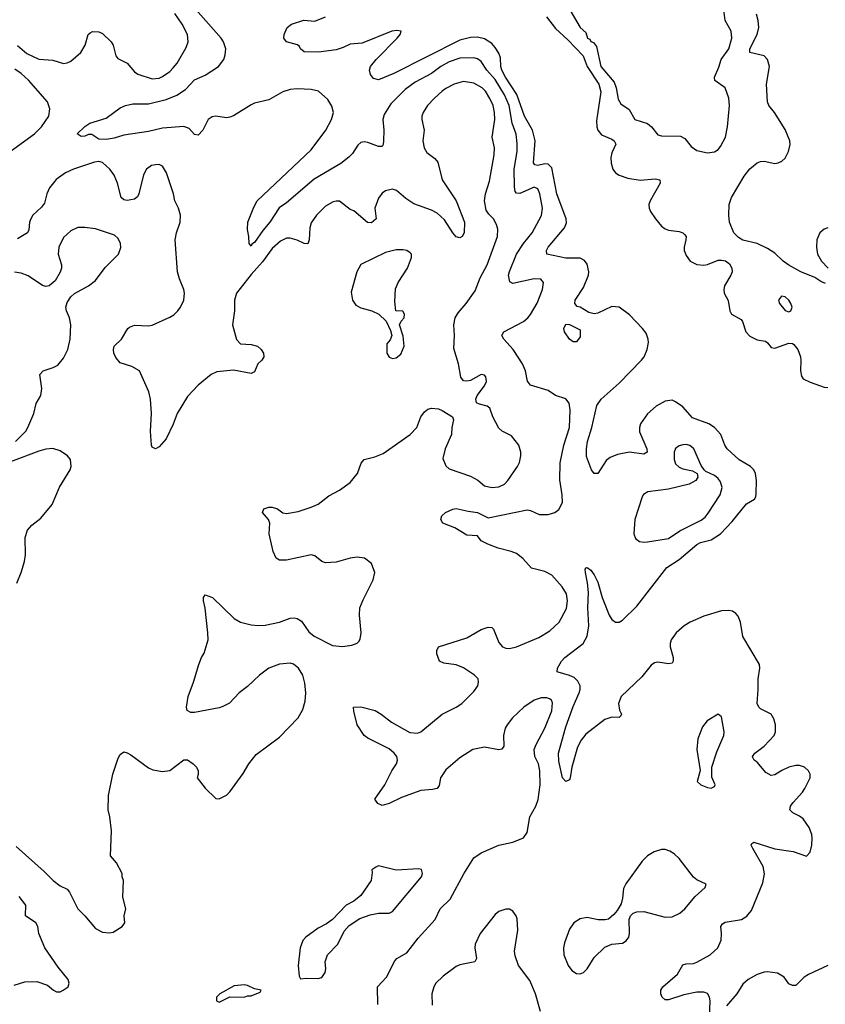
# Model space of a CAD drawing. Header units: inches. Extents: x 1550315 to 1685896, y 510706 to 640504.
# Tile 335 of 452: x 1612962 to 1617516, y 621910 to 627475. Entities that reach past the tile are written whole.
import ezdxf

# ---------------------------------------------------------------- set-up
doc = ezdxf.new("R2010")
doc.units = ezdxf.units.IN
doc.header["$MEASUREMENT"] = 0
doc.layers.add('B6612', color=7, linetype='Continuous')

msp = doc.modelspace()

# ---------------------------------------------------------------- linework, layer by layer
at = {"layer": 'B6612', "color": 5}
for points, elevation in [([(1614986.2, 621910), (1614985.1, 622010), (1615035.8, 622064.2), (1615083.1, 622156.9), (1615094.5, 622170), (1615150, 622201.5), (1615215.3, 622284.7), (1615310, 622388.8), (1615339.2, 622450), (1615394.7, 622505.3), (1615472.3, 622647.7), (1615530, 622737.6), (1615570, 622766.3), (1615670, 622808.8), (1615750, 622825.7), (1615810, 622850.5), (1615830, 622881), (1615845.1, 622970), (1615880.3, 623030), (1615893, 623067), (1615903.6, 623150), (1615901.7, 623230), (1615894, 623270), (1615873.8, 623310), (1615870.8, 623350), (1615881.1, 623378.9), (1615930, 623470.4), (1615969.7, 623569.7), (1615973.6, 623613.6), (1615968.4, 623628.4), (1615957, 623637), (1615941.7, 623641.7), (1615910, 623641.8), (1615870, 623628.9), (1615812.4, 623590), (1615748.5, 623530), (1615716.9, 623490), (1615706.9, 623470), (1615697.4, 623430), (1615699.3, 623370), (1615688.1, 623351.9), (1615670, 623348), (1615590, 623364), (1615524.4, 623350), (1615450, 623303.8), (1615370, 623235.4), (1615340.9, 623190), (1615333.7, 623146.3), (1615321, 623130), (1615296.1, 623123.9), (1615230, 623118.9), (1615120.9, 623079.1), (1615050, 623045.1), (1615010, 623034), (1614985.6, 623045.6), (1614969, 623070), (1615026.6, 623150), (1615066, 623230), (1615092.8, 623270), (1615098, 623290), (1615093.3, 623310), (1615078.7, 623330), (1615050, 623354), (1614930, 623414), (1614910, 623429), (1614869.3, 623490), (1614850, 623566), (1614849, 623590), (1614890, 623592.2), (1614970.7, 623570), (1615005.5, 623550), (1615064.6, 623504.6), (1615167.2, 623447.2), (1615210, 623442.9), (1615229.5, 623450), (1615350, 623550.2), (1615430, 623589.2), (1615462, 623610), (1615530, 623677.6), (1615552.1, 623710), (1615556.4, 623730), (1615552.8, 623750), (1615533.6, 623770), (1615470, 623810.9), (1615430, 623828.4), (1615358.6, 623838.6), (1615335.3, 623850), (1615320.9, 623890), (1615319.3, 623910), (1615329, 623930), (1615490, 623981.6), (1615570, 624028.7), (1615610, 624042), (1615630, 624039.3), (1615640.5, 624030), (1615670, 623954.8), (1615690.3, 623930.3), (1615710, 623923.1), (1615730, 623922), (1615770, 623930.3), (1615896.6, 623983.4), (1615958.7, 624021.3), (1616010.9, 624069.1), (1616053.4, 624146.6), (1616059.4, 624190), (1616053.2, 624230), (1616027.7, 624270), (1615970, 624335.1), (1615930, 624357.1), (1615854.2, 624374.2), (1615806.9, 624430), (1615770, 624458), (1615740.7, 624470), (1615667.6, 624487.6), (1615608.6, 624510), (1615570.8, 624530), (1615550, 624556.9), (1615490, 624560.6), (1615422.2, 624602.2), (1615354, 624630), (1615342, 624650), (1615348, 624670), (1615369, 624690), (1615410, 624708.8), (1615430, 624712.9), (1615496.4, 624696.4), (1615550.1, 624690.1), (1615610, 624659), (1615830, 624703.9), (1615850, 624701.3), (1615897.8, 624677.8), (1615950, 624677.5), (1615987.3, 624690), (1616010, 624707.4), (1616030, 624746.8), (1616028.7, 624790), (1616014.9, 624874.9), (1616017.3, 624970), (1616037.6, 625070), (1616069.3, 625170), (1616074.3, 625270), (1616067.4, 625307.4), (1616050, 625331.1), (1615990.8, 625350.8), (1615950, 625378.7), (1615849.6, 625410), (1615832.7, 625432.7), (1615821.1, 625490), (1615804.1, 625530), (1615751.6, 625611.6), (1615698.9, 625670), (1615687.3, 625690), (1615699.3, 625710), (1615810, 625768.8), (1615834.7, 625790), (1615850, 625808.4), (1615887.4, 625872.6), (1615916.4, 625950), (1615923.5, 625990), (1615908.3, 626008.3), (1615869.7, 626009.7), (1615750, 625983.2), (1615733.5, 625993.5), (1615725.9, 626030), (1615730, 626052.2), (1615770, 626150.3), (1615809.1, 626210), (1615859.1, 626270), (1615911.4, 626368.6), (1615917.6, 626410), (1615902.4, 626490), (1615890, 626518.9), (1615870, 626527.8), (1615790, 626492.1), (1615770, 626493.5), (1615763.3, 626503.3), (1615758.8, 626530), (1615758, 626630), (1615774.7, 626730), (1615774.6, 626774.6), (1615767.9, 626827.9), (1615745.5, 626890), (1615728.3, 626990), (1615702.6, 627050), (1615650, 627137.5), (1615603.1, 627190), (1615570, 627238.4), (1615550, 627253), (1615530, 627259.1), (1615450, 627256.9), (1615390, 627236.1), (1615343.5, 627210), (1615289.7, 627170.3), (1615198.1, 627121.9), (1615140.4, 627079.6), (1615060.6, 626999.4), (1615021.5, 626938.5), (1615014.3, 626910), (1615020.7, 626850), (1615019.2, 626790), (1615016.9, 626770), (1615010, 626758.4), (1614990, 626758.5), (1614930, 626780.8), (1614910, 626784.2), (1614890, 626780.4), (1614874, 626766), (1614842.4, 626717.6), (1614823, 626697), (1614777.5, 626662.5), (1614626.3, 626573.7), (1614470, 626440.2), (1614428.9, 626411.1), (1614376.1, 626330), (1614336.5, 626283.5), (1614290, 626215.1), (1614273.8, 626206.2), (1614270, 626195.3), (1614259, 626210), (1614258, 626250), (1614249.6, 626289.6), (1614251.6, 626330), (1614285.5, 626414.5), (1614304.7, 626450), (1614610, 626739.4), (1614691.6, 626850), (1614725.2, 626910), (1614735.7, 626950), (1614726.1, 626986.1), (1614702.9, 627022.9), (1614650.8, 627070.8), (1614610, 627080.4), (1614530, 627084.5), (1614490, 627080.7), (1614450, 627066.3), (1614370, 627022.2), (1614290, 627002.8), (1614270, 626993.6), (1614170, 626930.9), (1614150, 626923.1), (1614130, 626920.3), (1614070, 626928.6), (1614050, 626924.7), (1614027.4, 626910), (1613998, 626850), (1613970, 626822.9), (1613950, 626826), (1613919, 626859), (1613890, 626870.8), (1613770, 626861.2), (1613690, 626842), (1613550, 626822.4), (1613495, 626805), (1613450, 626797.6), (1613410, 626799.1), (1613370, 626826.6), (1613350, 626826.6), (1613330, 626816), (1613310, 626814), (1613286, 626830), (1613330, 626871), (1613358, 626890), (1613450, 626917.3), (1613530, 626975.6), (1613559.3, 626990), (1613601.3, 626998.7), (1613690, 626999.8), (1613790, 627023.8), (1613850, 627047.7), (1613899, 627081), (1613950, 627135.2), (1614010, 627160.5), (1614085.1, 627210), (1614115.4, 627250), (1614123.7, 627276.3), (1614126.3, 627310), (1614114.7, 627350), (1614101.2, 627370), (1613899.8, 627599.8)], 640), ([(1612949.4, 627329.4), (1613003.1, 627283.1), (1613070, 627251.8), (1613150, 627245.2), (1613210, 627226.7), (1613230, 627230.3), (1613250, 627240.9), (1613308.2, 627290), (1613332.1, 627330), (1613349.8, 627390.2), (1613360.1, 627399.9), (1613372.9, 627407.1), (1613410, 627406), (1613430, 627396), (1613479, 627350), (1613490.2, 627330), (1613505.3, 627270), (1613515.8, 627255.8), (1613570, 627228.8), (1613610, 627180.8), (1613630, 627166), (1613710, 627141.2), (1613750, 627144.2), (1613770, 627153.4), (1613810, 627181.8), (1613830, 627201.8), (1613851.3, 627228.7), (1613902.8, 627317.2), (1613914.6, 627350), (1613909.8, 627390), (1613880.7, 627450), (1613838.5, 627510)], 660), ([(1616859.7, 621790), (1616864.5, 621930), (1616861.7, 621950), (1616850.8, 621970.8), (1616830, 621979.2), (1616790, 621979.4), (1616717, 621963), (1616630, 621934.7), (1616610, 621935.4), (1616594.3, 621950), (1616587.1, 621970), (1616587.1, 621990), (1616597.4, 622010), (1616679.7, 622080.3), (1616710, 622133.4), (1616730, 622139.5), (1616770, 622140.7), (1616790, 622148.2), (1616864.4, 622190), (1616908.3, 622230), (1616927.2, 622272.8), (1616929.7, 622310), (1616925.4, 622350), (1616934.1, 622365.9), (1616950, 622373.8), (1617042.7, 622390), (1617071.9, 622408.1), (1617099.6, 622440.4), (1617162.6, 622597.4), (1617172.9, 622647.1), (1617165.5, 622690), (1617106, 622790), (1617096.2, 622810), (1617100.1, 622819.9), (1617112.5, 622827.5), (1617230, 622788.1), (1617334.3, 622774.3), (1617410, 622747.3), (1617429.7, 622770.3), (1617440.4, 622810), (1617442.7, 622850), (1617440.4, 622870), (1617423.9, 622910), (1617390, 622957.7), (1617370, 622974), (1617331.8, 622991.8), (1617316.3, 623010), (1617319.7, 623030), (1617333.7, 623050), (1617388, 623110), (1617400.5, 623130), (1617429.7, 623190), (1617429.7, 623210), (1617420.5, 623230), (1617398.7, 623250), (1617370, 623259.8), (1617350, 623259.3), (1617310, 623249.8), (1617270, 623232), (1617230, 623207.1), (1617210, 623202.6), (1617180.2, 623220.2), (1617130, 623278.3), (1617113.6, 623290), (1617105.7, 623305.7), (1617104.2, 623310), (1617116.9, 623330), (1617171.1, 623370), (1617226.9, 623430), (1617234.2, 623450), (1617234, 623490), (1617224.2, 623524.2), (1617209.8, 623549.8), (1617150, 623580.4), (1617139.7, 623590), (1617130, 623609.4), (1617137.4, 623690), (1617136.4, 623750), (1617146.6, 623810), (1617143.6, 623830), (1617050, 623989.6), (1617036, 624070), (1617024.1, 624104.1), (1617010, 624119.8), (1616991.4, 624131.4), (1616970, 624136.1), (1616930, 624134.8), (1616830, 624103.1), (1616752.4, 624070), (1616718, 624050), (1616672.1, 624010), (1616644.5, 623970), (1616638.2, 623950), (1616639.2, 623930), (1616656, 623870), (1616656.2, 623850), (1616650, 623837.6), (1616630, 623833.8), (1616570, 623843.7), (1616550, 623839.8), (1616532.2, 623827.8), (1616479, 623761), (1616362.5, 623650), (1616346.5, 623610), (1616353.4, 623573.4), (1616363.1, 623550), (1616359.9, 623540.1), (1616350, 623532), (1616310, 623533.1), (1616270, 623520.3), (1616162.3, 623437.7), (1616136.7, 623403.3), (1616115.8, 623364.2), (1616083, 623250), (1616074.4, 623190), (1616070, 623179), (1616050, 623168.7), (1616029.7, 623190), (1616010, 623284), (1616007.9, 623330), (1616050, 623479.3), (1616090, 623593.1), (1616125.2, 623670), (1616130.7, 623690), (1616129.9, 623710), (1616116.9, 623736.9), (1616097.2, 623757.2), (1616070, 623769.1), (1616006.4, 623786.4), (1616000.9, 623790), (1616002, 623810), (1616025.6, 623850), (1616043.5, 623870), (1616148, 623950), (1616170.5, 623990), (1616179.4, 624050), (1616173.2, 624150), (1616177.3, 624237.3), (1616172.3, 624292.3), (1616159.5, 624350), (1616159, 624370), (1616163.7, 624376.3), (1616170, 624378.8), (1616190, 624364), (1616210, 624338), (1616230, 624295.5), (1616254, 624210), (1616294, 624110), (1616310, 624085.3), (1616330, 624070.3), (1616350, 624070.3), (1616370, 624082), (1616450, 624161.2), (1616620.9, 624379.1), (1616690, 624424.1), (1616790, 624508.6), (1616810, 624519.4), (1616870, 624535), (1616924.5, 624570), (1616990, 624638.8), (1617070, 624738), (1617115.1, 624764.9), (1617122.7, 624777.3), (1617124.9, 624795.1), (1617126.5, 624870), (1617121, 624910), (1617111.5, 624931.5), (1617093.5, 624950), (1617030, 624987.1), (1616961, 625050), (1616947.4, 625070), (1616926.2, 625130), (1616889.8, 625170), (1616858.5, 625190), (1616764.8, 625224.8), (1616710, 625286.3), (1616670, 625315.4), (1616650, 625323.7), (1616610, 625318.2), (1616560.2, 625290), (1616510, 625246.8), (1616471, 625190), (1616465.2, 625170), (1616466.1, 625146.1), (1616507.9, 625050), (1616508.2, 625030), (1616490, 625019.7), (1616409.3, 625030.7), (1616341.7, 625018.3), (1616299.7, 625000.3), (1616276.9, 624983.1), (1616230, 624909.4), (1616210, 624909.3), (1616194, 624930), (1616166.5, 625006.5), (1616165.4, 625050), (1616171.3, 625090), (1616195.6, 625170), (1616225.4, 625294.6), (1616249.2, 625330.8), (1616350, 625419.7), (1616477.5, 625550), (1616492, 625570), (1616509.9, 625610), (1616516.5, 625650), (1616514.6, 625670), (1616502.8, 625702.8), (1616482.5, 625730), (1616410, 625805.8), (1616350, 625849.1), (1616310, 625853.1), (1616230, 625816.9), (1616210, 625812.5), (1616179.1, 625819.1), (1616130, 625849.6), (1616114.1, 625854.1), (1616099.5, 625870), (1616101.3, 625890), (1616150, 625960.3), (1616178, 626030), (1616179.8, 626050), (1616170, 626093.6), (1616154.4, 626114.4), (1616130, 626126), (1616050, 626127.2), (1615941.3, 626150), (1615939.4, 626170), (1615949.9, 626190), (1616042.1, 626297.9), (1616052.7, 626327.3), (1616051.5, 626350), (1615999.2, 626490), (1615970, 626637.3), (1615950, 626657.5), (1615930, 626659.9), (1615890, 626651.3), (1615873.5, 626653.5), (1615865.6, 626665.6), (1615875.4, 626790), (1615861.7, 626850), (1615814.8, 626930), (1615772.5, 627052.5), (1615708.7, 627150), (1615687.9, 627190), (1615681.6, 627210), (1615679.1, 627259.1), (1615670, 627285), (1615650, 627318), (1615630, 627340.7), (1615590, 627367), (1615550, 627375.5), (1615510, 627374.5), (1615450, 627359.5), (1615076, 627170), (1614990, 627135.1), (1614962, 627142), (1614944.1, 627164.1), (1614939.5, 627190), (1614945.6, 627210), (1614976.9, 627250), (1615096.2, 627370), (1615112.7, 627390), (1615118, 627410), (1615093.8, 627413.8), (1615064.7, 627410), (1614897.5, 627342.5), (1614830, 627336.8), (1614790, 627316.8), (1614750, 627304.8), (1614651.2, 627291.2), (1614570, 627292.7), (1614550, 627309.2), (1614543.2, 627323.2), (1614532.3, 627332.3), (1614470, 627349.4), (1614455.3, 627370), (1614457.2, 627390), (1614473.2, 627430), (1614499, 627450), (1614568.5, 627471.5), (1614630, 627467), (1614690, 627490.3)], 620), ([(1615939.2, 627490), (1615990, 627424.4), (1616060.1, 627360.1), (1616146.7, 627270), (1616170.1, 627210), (1616236.6, 627110), (1616247.4, 627067.4), (1616223.4, 626903.4), (1616224.4, 626870), (1616231, 626850), (1616250, 626823.2), (1616310, 626799.3), (1616322.4, 626790), (1616331.5, 626771.5), (1616310, 626722), (1616304, 626696), (1616304.6, 626664.6), (1616314.6, 626630), (1616330, 626609.3), (1616350, 626595.8), (1616399.3, 626579.3), (1616470, 626567.8), (1616554.7, 626574.7), (1616580.7, 626570), (1616582.7, 626550), (1616526.4, 626450), (1616519.2, 626430), (1616520.2, 626410), (1616528.3, 626390), (1616556.8, 626350), (1616590, 626308.4), (1616610, 626291.9), (1616630, 626284.6), (1616690, 626277.9), (1616710.6, 626270.6), (1616721, 626261), (1616729.2, 626249.2), (1616728.4, 626230), (1616717.4, 626190), (1616718.9, 626170), (1616730, 626141.3), (1616752, 626110), (1616790, 626091.3), (1616830, 626087.3), (1616850, 626090.2), (1616910, 626115.6), (1616930, 626116.5), (1616951.5, 626111.5), (1616974.1, 626094.1), (1616988, 626070), (1616989.2, 626050), (1616982, 626030), (1616946.5, 625970), (1616942.2, 625950), (1616944.7, 625930), (1616967, 625887), (1616975.9, 625830), (1616985.8, 625810), (1617039.8, 625779.8), (1617048.1, 625768.1), (1617067, 625710), (1617090, 625686.4), (1617130, 625665.6), (1617177.5, 625657.5), (1617189.2, 625649.2), (1617210, 625621.6), (1617230, 625619), (1617310, 625647), (1617330, 625645), (1617338.8, 625638.8), (1617361.2, 625610), (1617375.3, 625570), (1617378.6, 625550), (1617375.2, 625490), (1617381, 625461), (1617390, 625445.7), (1617430, 625425.5), (1617510, 625397.8), (1617530, 625395.5)], 620), ([(1616071.5, 627530), (1616130, 627430.6), (1616162, 627402), (1616171.3, 627370), (1616184.1, 627364.1), (1616190, 627351.3), (1616206.2, 627346.2), (1616223, 627323), (1616247.5, 627210), (1616322.1, 627122.1), (1616334.3, 627090), (1616345.5, 627025.5), (1616359.8, 626999.8), (1616406.8, 626966.8), (1616439.3, 626910), (1616510, 626888.8), (1616534, 626870), (1616570, 626823), (1616590, 626818), (1616696.9, 626816.9), (1616722.3, 626802.3), (1616757.7, 626757.7), (1616790, 626734.9), (1616850, 626722), (1616890, 626727.3), (1616910, 626740.7), (1616922.8, 626757.2), (1616951.2, 626810), (1616963.5, 626870), (1616975.1, 626990), (1616971.6, 627031.6), (1616949.8, 627089.8), (1616890.8, 627130.8), (1616889.9, 627150), (1616913.9, 627206.1), (1616926.6, 627250), (1616971.1, 627310), (1616987.1, 627370), (1616983.5, 627410), (1616950.4, 627470.4), (1616943.2, 627530)], 640), ([(1617516.4, 625983.6), (1617490, 625994.7), (1617456.9, 626016.9), (1617376.9, 626050), (1617310, 626087.2), (1617278, 626110), (1617230, 626156.1), (1617190, 626181.8), (1617130, 626210.7), (1617050, 626228.8), (1617024.4, 626244.4), (1616999.8, 626270), (1616975, 626330), (1616970.7, 626370), (1616973.3, 626430), (1616986.3, 626470), (1617057.1, 626590), (1617090, 626632.6), (1617130, 626665.8), (1617150, 626673.2), (1617170, 626674.4), (1617230, 626662), (1617250, 626664.9), (1617270, 626674.9), (1617288.4, 626691.6), (1617308, 626730), (1617317.4, 626770), (1617315.4, 626790), (1617290, 626854.5), (1617229.7, 626950), (1617197.6, 626990), (1617189.8, 627010), (1617183.1, 627110), (1617201.4, 627210), (1617189.8, 627249.8), (1617169.8, 627269.8), (1617089.8, 627290), (1617089.8, 627310), (1617131.7, 627390), (1617141.1, 627430), (1617137.1, 627470), (1617126.5, 627506.5)], 620), ([(1612810, 626660.2), (1613045.1, 626830), (1613084.5, 626870), (1613127.3, 626930), (1613132.8, 626970), (1613118.7, 627010), (1613012.3, 627132.3), (1612970.9, 627170.9), (1612935.2, 627195.2)], 660), ([(1612942.5, 622802.5), (1613101.1, 622661.1), (1613150.8, 622610), (1613190, 622580.7), (1613230, 622561), (1613243.4, 622543.4), (1613290.8, 622450), (1613331, 622410), (1613390, 622338.8), (1613430, 622317.3), (1613470, 622314), (1613490, 622318.8), (1613542, 622350), (1613555.3, 622370), (1613553.2, 622410), (1613561.2, 622450), (1613544.7, 622515.3), (1613548.7, 622610), (1613542, 622630), (1613542, 622650), (1613509.3, 622709.3), (1613475.3, 622750), (1613480.9, 622890), (1613472.3, 622970), (1613462.7, 623010), (1613464, 623090), (1613489.2, 623210), (1613518, 623302), (1613530, 623322), (1613550, 623338), (1613570, 623331.3), (1613590, 623321), (1613690, 623246), (1613714.8, 623234.8), (1613770, 623226), (1613810, 623231), (1613890, 623291.3), (1613910, 623291.3), (1613942, 623270), (1613962, 623250), (1613971.3, 623230), (1613971.1, 623208.9), (1613964.7, 623190), (1614010, 623132), (1614070, 623074), (1614090, 623072), (1614130, 623092), (1614150, 623112), (1614224.8, 623215.2), (1614257, 623270), (1614298, 623322), (1614430, 623419.3), (1614535.6, 623530), (1614562.9, 623577.1), (1614575.8, 623624.2), (1614579.8, 623670), (1614574.1, 623725.9), (1614562, 623770), (1614538.8, 623810), (1614510, 623832.8), (1614490, 623837.7), (1614430, 623832.4), (1614370, 623809.6), (1614317.1, 623770), (1614250, 623707), (1614202.8, 623670), (1614147.9, 623612.1), (1614110, 623593.2), (1614090, 623585.2), (1613950, 623559), (1613930, 623559), (1613908.7, 623570), (1613904, 623590), (1613914, 623650), (1613945.2, 623730), (1613974, 623830), (1613989.2, 623870), (1614005.6, 623894.4), (1614026.6, 623970), (1614026, 624010), (1614009.7, 624149.7), (1614000.9, 624190), (1614001.2, 624210), (1614010, 624224.7), (1614051, 624210), (1614174.8, 624090), (1614210, 624070.7), (1614270, 624054), (1614310, 624050.7), (1614350, 624053.4), (1614430, 624070.4), (1614490, 624092.2), (1614513.8, 624093.8), (1614530, 624090.4), (1614554.9, 624074.9), (1614595.9, 624015.9), (1614627, 623990), (1614730, 623937.2), (1614787.2, 623932.8), (1614839.3, 623940.7), (1614869.6, 623950.4), (1614878.7, 623961.3), (1614885.8, 623974.2), (1614891.3, 624010), (1614882, 624110), (1614885.3, 624150), (1614903.3, 624196.7), (1614959.3, 624310), (1614969.3, 624350), (1614950, 624402), (1614911.9, 624431.9), (1614870, 624437), (1614830, 624432), (1614750, 624409.6), (1614690, 624406), (1614670, 624411.8), (1614630, 624444.5), (1614610, 624449.6), (1614470, 624420.5), (1614430, 624419.5), (1614411.5, 624431.5), (1614395.6, 624470), (1614371.5, 624570), (1614375.1, 624630), (1614369.2, 624650), (1614335.3, 624690), (1614342, 624710), (1614370, 624719.5), (1614390, 624720.3), (1614418.8, 624710), (1614450, 624688.2), (1614470, 624684.9), (1614535.2, 624695.2), (1614610, 624719.5), (1614650, 624737.6), (1614710, 624783.7), (1614770, 624815.3), (1614830, 624858.7), (1614870.8, 624909.2), (1614891.3, 624968.7), (1614909.4, 624990), (1614970, 625004.9), (1615016.4, 625023.6), (1615169.8, 625130.2), (1615207.8, 625170), (1615229.7, 625230), (1615250, 625258), (1615270, 625274), (1615290, 625278.7), (1615330, 625275.3), (1615350, 625266.4), (1615407.7, 625230), (1615413.8, 625213.8), (1615404.9, 625170), (1615402.7, 625130), (1615367.5, 625050), (1615354.7, 624994.7), (1615370, 624953.4), (1615390, 624935.8), (1615510, 624895.6), (1615552.1, 624872.1), (1615590, 624840.3), (1615630, 624830.3), (1615670, 624835.3), (1615702, 624850), (1615720.7, 624870), (1615775.1, 624950), (1615787.2, 624972.8), (1615795.1, 625010), (1615795.1, 625030), (1615782.7, 625070), (1615742.3, 625122.3), (1615689.2, 625150), (1615670, 625166), (1615636.9, 625230), (1615618.8, 625278.8), (1615604, 625290), (1615561, 625301), (1615545.1, 625310), (1615540.5, 625330), (1615548.2, 625350), (1615590, 625405.5), (1615600.5, 625430), (1615597.1, 625457.1), (1615590, 625466), (1615570, 625469.5), (1615510, 625435.1), (1615490, 625431.5), (1615470, 625434.5), (1615455.2, 625455.2), (1615441.8, 625530), (1615415.9, 625615.9), (1615419.8, 625690), (1615415.2, 625750), (1615424.3, 625790), (1615441.5, 625818.5), (1615485.8, 625870), (1615537.4, 625942.6), (1615564.8, 626015.2), (1615603.8, 626090), (1615663.8, 626250), (1615665.1, 626290), (1615657.8, 626317.8), (1615640.5, 626350), (1615614.7, 626374.7), (1615598.4, 626398.4), (1615588.5, 626450), (1615595.3, 626490), (1615618.4, 626561.6), (1615645, 626710), (1615645.5, 626750), (1615632.2, 626810), (1615647.3, 626910), (1615646.7, 626950), (1615637.5, 626990), (1615620.5, 627030), (1615594.5, 627070), (1615575.9, 627090), (1615530, 627115), (1615470, 627124.6), (1615418.4, 627110), (1615370, 627085.6), (1615350, 627069.8), (1615304.4, 627030), (1615268, 626990), (1615242.7, 626950), (1615235.6, 626930), (1615234.6, 626910), (1615247.7, 626850), (1615241.1, 626790), (1615248.8, 626750), (1615264.2, 626724.2), (1615309.4, 626689.4), (1615325.5, 626670), (1615351, 626570), (1615429.4, 626450), (1615476, 626330), (1615474.4, 626270), (1615462.8, 626250), (1615450, 626240.9), (1615430, 626247), (1615410, 626269.5), (1615363, 626343), (1615321.2, 626381.2), (1615290, 626398.9), (1615190, 626434.2), (1615144.6, 626464.6), (1615091.8, 626510), (1615070, 626517.4), (1615030, 626508.3), (1615010, 626494), (1614990, 626466), (1614970.2, 626410), (1614976.1, 626350), (1614950, 626326.4), (1614928.4, 626328.4), (1614850, 626395.1), (1614830, 626401.3), (1614770, 626448.4), (1614750, 626449.7), (1614734.8, 626445.2), (1614690, 626421.3), (1614639.5, 626370), (1614610, 626326.6), (1614601.4, 626298.6), (1614597.7, 626230), (1614590, 626207.6), (1614570, 626209.8), (1614530, 626229.1), (1614490, 626240.7), (1614470, 626239.8), (1614436.9, 626223.1), (1614390, 626181.6), (1614333.6, 626106.4), (1614270, 626035), (1614188.1, 625930), (1614175.9, 625890), (1614176.8, 625830), (1614164.9, 625750), (1614186.7, 625666.7), (1614210, 625642.4), (1614270, 625639.5), (1614306, 625630), (1614327.7, 625610), (1614340.7, 625590), (1614342.8, 625570), (1614330.8, 625550), (1614307.7, 625530), (1614290, 625484), (1614270, 625475.1), (1614170, 625494.7), (1614076.2, 625483.8), (1614044, 625470), (1613970.7, 625410), (1613910, 625346), (1613851.7, 625250), (1613830, 625189.3), (1613790, 625105.2), (1613750, 625061.2), (1613730, 625049), (1613710, 625058), (1613706, 625070), (1613702, 625150), (1613707.3, 625250), (1613700.5, 625330), (1613692.2, 625372.2), (1613639.3, 625490), (1613595.6, 625515.6), (1613530, 625535.1), (1613506, 625566), (1613494.7, 625590), (1613491.5, 625610), (1613495.6, 625630), (1613538, 625670), (1613573.2, 625730), (1613582.4, 625737.6), (1613610, 625748), (1613690, 625744.6), (1613710, 625748.9), (1613810, 625793.5), (1613832.6, 625807.4), (1613855, 625830), (1613870.6, 625850), (1613889.8, 625890), (1613894, 625930), (1613889.8, 625949.8), (1613865.1, 626010), (1613854, 626050), (1613840.9, 626230), (1613847.4, 626270), (1613868.5, 626330), (1613871.1, 626370), (1613858.9, 626410), (1613838.7, 626450), (1613831.3, 626490), (1613792.5, 626610), (1613770, 626646), (1613750, 626655.4), (1613730, 626655.1), (1613707.7, 626650), (1613679.5, 626630), (1613661.9, 626598.1), (1613635, 626490), (1613626.9, 626473.1), (1613610, 626461.2), (1613570, 626453.6), (1613550, 626457.2), (1613536.4, 626470), (1613514.6, 626550), (1613495.1, 626595.1), (1613471.1, 626630), (1613430, 626667.4), (1613410, 626672.9), (1613385.3, 626670), (1613265.4, 626630), (1613220.6, 626610), (1613168.5, 626571.5), (1613130, 626524.7), (1613115.1, 626490), (1613102.1, 626437.9), (1613084.9, 626415.1), (1613037, 626370), (1613025.7, 626350), (1613018, 626330), (1613012.9, 626287.1), (1613005.5, 626270), (1612950, 626236.9)], 660), ([(1612937.7, 625090), (1612995.8, 625150), (1613008.4, 625170), (1613041.4, 625250), (1613054.8, 625305.2), (1613082, 625350), (1613087.7, 625390), (1613076.3, 625470), (1613094.5, 625490), (1613151.7, 625508.3), (1613177.4, 625522.6), (1613210, 625561.5), (1613234.3, 625610), (1613246.8, 625670), (1613251.8, 625750), (1613244.2, 625790), (1613226, 625830), (1613223.1, 625850), (1613230, 625877.3), (1613250, 625908), (1613271.9, 625928.1), (1613350, 625970.3), (1613390, 626001.1), (1613445.4, 626074.6), (1613520.7, 626150), (1613533.1, 626186.9), (1613531.8, 626210), (1613518.4, 626238.4), (1613497.8, 626257.8), (1613390, 626292.8), (1613330, 626301.1), (1613290, 626300.5), (1613250, 626281.3), (1613210, 626243.5), (1613183.5, 626190), (1613179.7, 626150), (1613197.3, 626090), (1613197.7, 626070), (1613191.3, 626048.7), (1613162, 625998), (1613129, 625971), (1613110, 625967.2), (1613090, 625972.2), (1613010, 626026.8), (1612970, 626043.1), (1612932.5, 626047.5)], 680), ([(1617530, 626299.2), (1617508.7, 626291.3), (1617484.4, 626270), (1617468.4, 626230), (1617466.8, 626190), (1617471.3, 626150), (1617494.9, 626110), (1617532.9, 626070)], 620), ([(1612945.1, 624290), (1612969.6, 624350), (1612988.2, 624411.8), (1612995.1, 624450), (1612992.3, 624547.7), (1613006, 624590), (1613030, 624617.3), (1613081.7, 624658.3), (1613144.9, 624735.1), (1613187, 624833), (1613246.6, 624930), (1613252.3, 624950), (1613249.3, 624990), (1613232.7, 625010), (1613190, 625038), (1613150, 625052), (1613110, 625048), (1613070, 625036.4), (1612910, 624975.1)], 680), ([(1612930, 622019.1), (1612990, 622037.3), (1613058.5, 622038.5), (1613118.5, 622018.5), (1613152, 621990), (1613170, 621981), (1613190, 621981), (1613208, 621990), (1613235.3, 622010), (1613242, 622030), (1613235.3, 622050), (1613180.1, 622120.1), (1613103.7, 622230), (1613069.6, 622309.6), (1613063.7, 622350), (1613052.3, 622370), (1612994, 622410), (1612997.2, 622470), (1612959.6, 622519.6)], 660), ([(1615905.1, 621870), (1615877.4, 621970), (1615845.7, 622045.7), (1615782, 622130), (1615763.5, 622183.5), (1615759.7, 622210), (1615777.6, 622330), (1615773.8, 622393.8), (1615768.4, 622410), (1615750, 622435.8), (1615730, 622447.1), (1615710, 622448.7), (1615670, 622435), (1615650, 622418.7), (1615564.4, 622310), (1615537.4, 622250), (1615534.9, 622230), (1615543.8, 622170), (1615534.8, 622150), (1615450, 622134.3), (1615430, 622123.5), (1615354.9, 622070), (1615314, 622030), (1615302.6, 622010), (1615292, 621970), (1615293.7, 621906.3)], 640), ([(1617530, 622129.5), (1617420.8, 622079.2), (1617396.5, 622063.5), (1617350, 622017.2), (1617330, 622016), (1617310, 622026), (1617284.2, 622064.2), (1617245.9, 622085.9), (1617190, 622093.7), (1617170, 622092.1), (1617130, 622078), (1617080.3, 622050), (1617050, 622024), (1617015, 621970), (1616957.9, 621902.1)], 620)]:
    msp.add_lwpolyline(points, dxfattribs=dict(at, elevation=elevation))
for points, elevation in [([(1615130, 626174.7), (1615090, 626173.7), (1615030, 626158.3), (1614890, 626091.5), (1614867.6, 626050), (1614835.2, 625935.2), (1614843, 625890), (1614862, 625862), (1614890, 625846), (1614952, 625830), (1614992, 625810), (1615034, 625770), (1615058.8, 625718.8), (1615064.7, 625690), (1615055.3, 625664.7), (1615038, 625642), (1615037.3, 625590), (1615050, 625566.8), (1615070, 625560.7), (1615090, 625564), (1615115.6, 625584.4), (1615135.6, 625630), (1615130, 625686), (1615108, 625750), (1615118, 625770), (1615135.3, 625790), (1615138, 625810), (1615127.3, 625827.3), (1615088, 625830), (1615081.6, 625881.6), (1615085.6, 625954.4), (1615100.9, 625990), (1615154.3, 626070), (1615176.2, 626130), (1615176, 626150), (1615170, 626157.2), (1615149.7, 626169.7)], 680), ([(1617268.5, 625911.5), (1617250.8, 625890), (1617256.3, 625870), (1617290, 625830.7), (1617310, 625824.4), (1617321.2, 625830), (1617329.3, 625850), (1617320.9, 625870), (1617310, 625889), (1617290, 625909.2)], 640), ([(1616110, 625653.2), (1616090, 625654), (1616069.2, 625669.2), (1616042, 625710), (1616038, 625730), (1616050, 625754), (1616070, 625752), (1616130, 625722), (1616130, 625682)], 620), ([(1616730, 625073.5), (1616710, 625072.2), (1616690, 625066.6), (1616670, 625051.5), (1616662.2, 625030), (1616662.2, 624990), (1616670, 624965.3), (1616690, 624945.3), (1616710, 624936.9), (1616765.8, 624925.8), (1616792, 624910), (1616796, 624890), (1616784, 624870), (1616746.8, 624850), (1616630, 624822.2), (1616513, 624807), (1616488.7, 624791.3), (1616480.9, 624779.1), (1616439.5, 624650), (1616432.7, 624570), (1616443.6, 624543.6), (1616465.7, 624525.7), (1616490, 624521.6), (1616510, 624524.4), (1616630, 624542.6), (1616693.4, 624586.6), (1616814.5, 624645.5), (1616836.7, 624663.3), (1616854.4, 624685.6), (1616921.4, 624790), (1616932.1, 624830), (1616923.1, 624863.1), (1616910, 624882), (1616890, 624898.4), (1616840.7, 624920.7), (1616831.4, 624931.4), (1616814.9, 624954.9), (1616772.3, 625050), (1616750, 625068.2)], 640), ([(1616910, 623549.3), (1616847.9, 623512.1), (1616821.2, 623478.8), (1616795.3, 623410), (1616788.9, 623351.1), (1616807.9, 623232.1), (1616791.3, 623170), (1616812, 623150), (1616850, 623136), (1616870, 623131.3), (1616890, 623142), (1616893.2, 623150), (1616874.2, 623194.2), (1616874.7, 623250), (1616902.5, 623337.5), (1616942.3, 623430), (1616943.5, 623450), (1616930, 623535.3)], 640), ([(1616610, 622786), (1616590, 622786), (1616547.7, 622772.3), (1616510.7, 622750), (1616479.9, 622720.1), (1616388.7, 622591.3), (1616375.8, 622564.2), (1616370.4, 622509.6), (1616361.1, 622478.9), (1616339.5, 622440.5), (1616321.3, 622418.7), (1616290, 622392.3), (1616272.4, 622387.6), (1616232.2, 622387.8), (1616170, 622401), (1616130, 622394), (1616094.4, 622370), (1616070, 622334.5), (1616042.4, 622257.6), (1616036.5, 622230), (1616038.3, 622190), (1616062.6, 622130), (1616082.2, 622102.2), (1616110, 622084.4), (1616130, 622082.4), (1616150, 622090.5), (1616169.5, 622110), (1616210, 622175.5), (1616270, 622232.7), (1616310, 622250.6), (1616370, 622256.3), (1616391.2, 622268.8), (1616404.5, 622290), (1616409.6, 622310.4), (1616406.6, 622390), (1616414.5, 622410), (1616430, 622425.5), (1616450, 622433.7), (1616490, 622434.9), (1616610, 622402), (1616650, 622404), (1616693.7, 622426.3), (1616722, 622450), (1616780.9, 622519.1), (1616836, 622570), (1616842, 622590), (1616790, 622614), (1616770, 622628.2), (1616690, 622734.5), (1616661.5, 622761.4), (1616636.6, 622776.6)], 640), ([(1614990, 622692.7), (1614974.4, 622685.6), (1614952, 622670), (1614955.3, 622655.3), (1614948.2, 622610), (1614890, 622525.1), (1614850, 622494), (1614806.8, 622470), (1614730.5, 622389.5), (1614695.8, 622364.2), (1614650, 622340.9), (1614578.8, 622290), (1614562.8, 622270), (1614547.3, 622230), (1614536, 622130), (1614542, 622070), (1614550, 622054), (1614582, 622058), (1614650, 622056), (1614670, 622061), (1614689, 622090), (1614692.3, 622110), (1614689, 622150), (1614702.7, 622190), (1614761.2, 622250), (1614796.9, 622323.1), (1614823.9, 622356.1), (1614884.6, 622395.4), (1614943.1, 622416.9), (1614990, 622425.3), (1615050, 622424.9), (1615070, 622434.9), (1615233.2, 622630), (1615239, 622650), (1615232.7, 622672.7), (1615215.5, 622675.5), (1615090, 622667.8)], 660), ([(1614230, 622021.2), (1614174.6, 622014.6), (1614094, 621970), (1614074, 621950), (1614074, 621930), (1614090, 621922), (1614150, 621952), (1614230, 621951.3), (1614250, 621958), (1614270, 621958), (1614322, 621978), (1614326, 621990), (1614290, 621998), (1614250, 622017.2)], 660)]:
    msp.add_lwpolyline(points, close=True, dxfattribs=dict(at, elevation=elevation))

doc.saveas('drawing.dxf')
